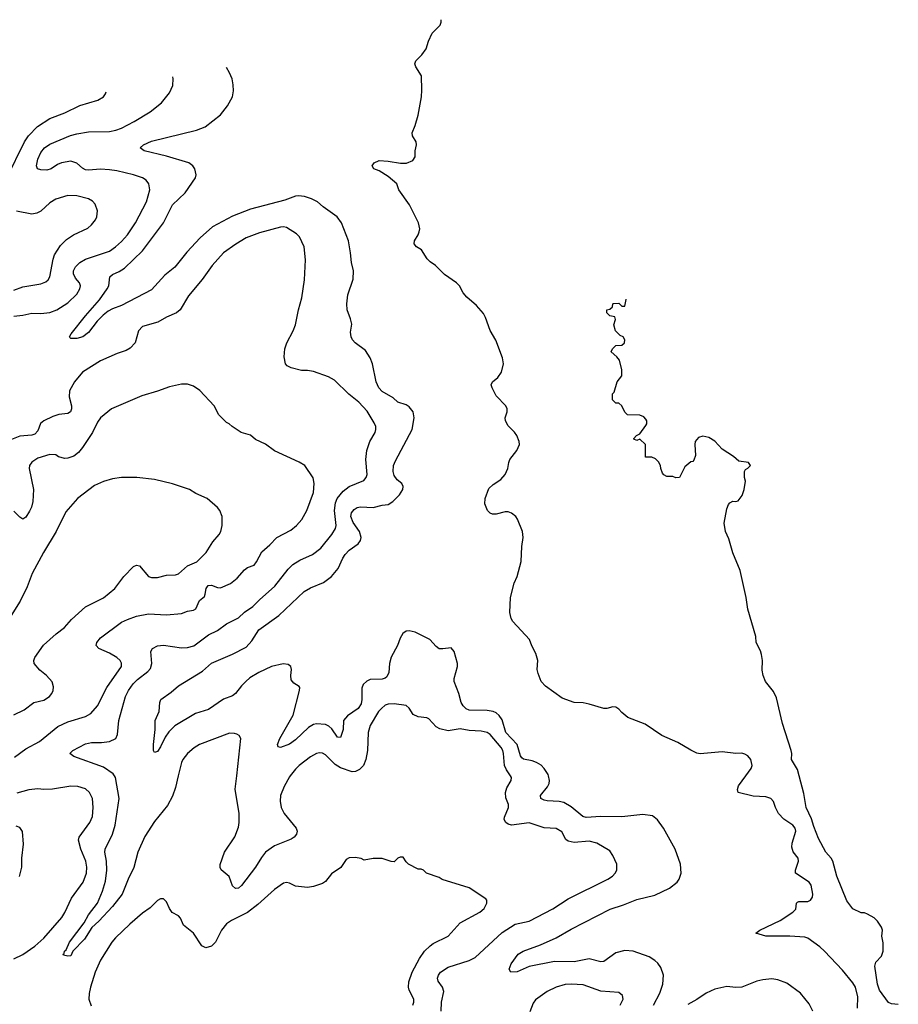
# Model space of a CAD drawing. Header units: inches. Extents: x 1678809 to 1859548, y 384609 to 522868.
# Tile 380 of 386: x 1812510 to 1818375, y 508476 to 515045. Entities that reach past the tile are written whole.
import ezdxf

# ---------------------------------------------------------------- set-up
doc = ezdxf.new("R2010")
doc.units = ezdxf.units.IN
doc.header["$MEASUREMENT"] = 0
doc.layers.add('B8510', color=7, linetype='Continuous')
doc.layers.add('B8511', color=7, linetype='Continuous')

msp = doc.modelspace()

# ---------------------------------------------------------------- linework, layer by layer
at = {"layer": 'B8510', "color": 5}
for points, elevation in [([(1813568.1, 510000), (1813550, 509922.7), (1813530, 509865.1), (1813496.6, 509803.4), (1813410, 509695.1), (1813345.5, 509594.5), (1813299.3, 509490), (1813270.7, 509389.3), (1813233.7, 509310), (1813194.7, 509210), (1813130, 509128.6), (1813038.7, 509030), (1812991.8, 508988.2), (1812942, 508910), (1812864.9, 508830), (1812850, 508799), (1812830, 508796), (1812802.7, 508802.7), (1812799, 508810), (1812805.6, 508814.4), (1812809.3, 508829.3), (1812819.6, 508840.4), (1812842.4, 508890), (1812940.4, 509019.6), (1812970, 509071.8), (1813029.8, 509150), (1813063.2, 509230), (1813081.9, 509298.1), (1813090.9, 509370), (1813088.4, 509430), (1813078, 509490), (1813079.8, 509510), (1813128.5, 509610), (1813146.4, 509670), (1813174.3, 509850), (1813149.9, 509989.8), (1813143.3, 510000)], 440), ([(1814315.5, 510000), (1814310, 509992.8), (1814274.2, 509930), (1814251.3, 509870), (1814248.2, 509831.8), (1814255.8, 509790), (1814274, 509750), (1814354.4, 509650), (1814362.4, 509630), (1814358.4, 509610), (1814341.3, 509590), (1814322.5, 509577.5), (1814210, 509534.2), (1814151.4, 509490), (1814124.3, 509455.7), (1814083.2, 509390), (1813990, 509268.4), (1813970, 509251.1), (1813950, 509248.6), (1813930, 509267.3), (1813908.5, 509328.5), (1813854, 509374), (1813848.7, 509388.7), (1813848.6, 509408.6), (1813876.8, 509490), (1813945.9, 509594.1), (1813970, 509658), (1813974.8, 509690), (1813974.8, 509750), (1813948.8, 509911.2), (1813958.6, 510000)], 440), ([(1815322.2, 508430), (1815326, 508490), (1815340.5, 508560.5), (1815330.9, 508590), (1815302.4, 508630), (1815299.3, 508650), (1815304.4, 508670), (1815317.6, 508690), (1815370, 508723.5), (1815510, 508767.6), (1815550, 508787.1), (1815730, 508955.3), (1815816.2, 509010), (1815910, 509031.3), (1816067.5, 509112.5), (1816170, 509179.6), (1816436, 509310), (1816466, 509330), (1816483.7, 509350), (1816495.1, 509370), (1816495.1, 509410), (1816470, 509468.7), (1816450, 509499), (1816362, 509550), (1816310, 509563.6), (1816210, 509556.4), (1816170, 509564.2), (1816156.2, 509576.2), (1816127.5, 509627.5), (1816090, 509649.7), (1816010, 509652.5), (1815910, 509686.3), (1815791.8, 509671.8), (1815770, 509678.3), (1815755.1, 509690), (1815743.1, 509710), (1815745.3, 509725.3), (1815772.1, 509787.9), (1815772.7, 509810), (1815754.5, 509854.5), (1815752.1, 509890), (1815760.7, 509919.3), (1815790.9, 509970), (1815793.1, 509990), (1815786.3, 510000)], 440), ([(1816741, 508470), (1816783.7, 508550), (1816802.4, 508610), (1816806.5, 508670), (1816790, 508721.6), (1816770, 508749.7), (1816750, 508768.2), (1816712.3, 508792.3), (1816605.2, 508830), (1816550, 508835.8), (1816490, 508818.2), (1816410, 508762.2), (1816390, 508759.2), (1816310, 508778.5), (1816210, 508759.8), (1816078.7, 508761.3), (1815910, 508727), (1815830, 508691.5), (1815788.7, 508690), (1815776, 508710), (1815790, 508746.8), (1815837.6, 508810), (1815869.6, 508830), (1815986.7, 508873.3), (1816090, 508919.7), (1816190, 508977.2), (1816452, 509110), (1816541.1, 509138.9), (1816630, 509174.2), (1816750, 509204.5), (1816847.3, 509250), (1816897.6, 509290), (1816911.6, 509310), (1816924.2, 509350), (1816921.6, 509410), (1816884.7, 509510), (1816808.2, 509650), (1816766.7, 509706.7), (1816732.7, 509732.7), (1816670, 509743.1), (1816530, 509725.8), (1816390, 509729.9), (1816290, 509722.1), (1816268.6, 509728.6), (1816190, 509793), (1816141.6, 509821.6), (1816110, 509829.8), (1816030, 509832.6), (1816010, 509836.9), (1815988.6, 509848.6), (1815985.6, 509870), (1816033.5, 509926.5), (1816044.2, 509950), (1816046.9, 509970), (1816039.3, 510000)], 420), ([(1818103, 508450), (1818105.4, 508525.4), (1818088.2, 508590), (1818070, 508619.2), (1818002.8, 508702.8), (1817882.5, 508830), (1817850, 508859.4), (1817770, 508916.5), (1817750, 508923.2), (1817650, 508931.3), (1817490, 508929.8), (1817424, 508950), (1817449.2, 508970), (1817584.9, 509035.1), (1817671.3, 509090), (1817689.7, 509110), (1817695.6, 509150), (1817702.6, 509157.4), (1817710, 509161.1), (1817770, 509162), (1817789.2, 509170), (1817801.6, 509190), (1817803, 509210), (1817792, 509270), (1817778.7, 509290), (1817687.3, 509350), (1817687.6, 509370), (1817708.7, 509430), (1817705.6, 509450), (1817672.2, 509492.2), (1817664.8, 509524.8), (1817666.6, 509550), (1817690.8, 509630), (1817686.2, 509650), (1817669.7, 509670), (1817610.9, 509710.9), (1817575.3, 509750), (1817555, 509790), (1817542, 509830), (1817524.5, 509850), (1817490, 509861), (1817405.2, 509865.2), (1817306, 509890), (1817301.6, 509910), (1817307.2, 509932.8), (1817356, 510000)], 380), ([(1818374.7, 508474.7), (1818330, 508478.4), (1818310, 508487.3), (1818248.5, 508570), (1818236.4, 508610), (1818217.6, 508730), (1818223.9, 508756.1), (1818262, 508798), (1818274, 508830), (1818274.6, 508885.4), (1818264, 508930), (1818268.7, 508970), (1818262, 508990), (1818235.3, 509030), (1818212.5, 509052.5), (1818170, 509077.2), (1818150, 509085.2), (1818126.8, 509086.8), (1818070, 509112.7), (1818030, 509166), (1817964.4, 509330), (1817937.2, 509430), (1817925.7, 509450), (1817890, 509491.3), (1817842.5, 509582.5), (1817810, 509661.7), (1817794.2, 509714.3), (1817759.9, 509790), (1817743, 509883), (1817712.4, 510000)], 360), ([(1812470, 508778.2), (1812530, 508807.3), (1812610, 508863.6), (1812670, 508916.5), (1812790, 509055.6), (1812810, 509088.7), (1812854.9, 509185.1), (1812934.2, 509290), (1812955.5, 509350), (1812957.8, 509390), (1812951.8, 509430), (1812917.2, 509510), (1812902.2, 509570), (1812905.8, 509590), (1812977.7, 509690), (1812996.4, 509730), (1813000.9, 509790), (1812994.7, 509850), (1812975.1, 509890), (1812950, 509913.3), (1812898, 509930), (1812850, 509931.5), (1812727.7, 509912.3), (1812670.3, 509909.7), (1812630, 509913.8), (1812570, 509906.8), (1812490, 509885.3)], 460), ([(1812509.4, 509329.4), (1812522.9, 509390), (1812524.2, 509450), (1812536.1, 509543.9), (1812528, 509628), (1812510, 509654.5), (1812485.3, 509665.3)], 480), ([(1815133.5, 508470), (1815139.7, 508490), (1815139.7, 508510), (1815109.8, 508570), (1815105.6, 508590), (1815106.4, 508626.4), (1815129.6, 508689.7), (1815177.9, 508782.1), (1815210.9, 508830), (1815250, 508866.7), (1815270, 508880.8), (1815369.5, 508930), (1815450, 509019.3), (1815581.2, 509090), (1815610, 509116), (1815629, 509150), (1815628.7, 509170), (1815620.2, 509180.2), (1815510, 509254), (1815330, 509308.7), (1815310, 509322), (1815226, 509350), (1815206, 509370), (1815190, 509378), (1815170, 509378), (1815106, 509410), (1815090, 509426), (1815070, 509458), (1815050, 509458), (1815034, 509450), (1815010, 509426), (1814990, 509428), (1814930, 509448.7), (1814870, 509448.7), (1814810, 509438), (1814790, 509448), (1814750, 509455.3), (1814710, 509454), (1814690, 509442), (1814652.4, 509387.6), (1814590, 509346.6), (1814550, 509295.1), (1814530, 509283), (1814470, 509262.4), (1814430, 509255.1), (1814350, 509265.1), (1814310, 509285.2), (1814290, 509289.3), (1814270, 509283.7), (1814210, 509241.6), (1814098.8, 509141.2), (1814030.9, 509089.1), (1813924.2, 509035.8), (1813890, 509012), (1813857.6, 508970), (1813815.8, 508890), (1813790, 508864.7), (1813751.9, 508851.9), (1813725.3, 508865.3), (1813670, 508949.5), (1813603.3, 509003.3), (1813582, 509050), (1813570, 509066), (1813528.1, 509088.1), (1813510, 509114), (1813490, 509159), (1813474.8, 509174.8), (1813470, 509179), (1813450, 509179.3), (1813430, 509169.2), (1813380.3, 509119.7), (1813330, 509083.6), (1813244.2, 509010), (1813150, 508919.7), (1813125.5, 508890), (1813048.1, 508770), (1813014, 508690), (1812983.1, 508590), (1812972.7, 508547.3), (1812970.3, 508510), (1812986.5, 508466.5)], 460), ([(1817803.1, 508430), (1817779.2, 508479.2), (1817721.8, 508550), (1817630, 508617.3), (1817570, 508639.8), (1817530, 508644.8), (1817470, 508640.2), (1817430, 508630.6), (1817330, 508590.7), (1817290, 508587.4), (1817230, 508594.3), (1817150, 508577.3), (1817091.8, 508550), (1817030, 508506.8), (1816970, 508475.3)], 420), ([(1816518, 508470), (1816538.4, 508510), (1816534, 508534), (1816510, 508553.6), (1816390, 508563.8), (1816270, 508606), (1816190, 508610.8), (1816150, 508607.2), (1816090, 508589.7), (1816030, 508561.1), (1815953.7, 508506.3), (1815937.5, 508482.5), (1815914, 508426)], 440)]:
    msp.add_lwpolyline(points, dxfattribs=dict(at, elevation=elevation))
at = {"layer": 'B8511', "color": 5}
for points, elevation in [([(1817356, 510000), (1817392.2, 510050), (1817398, 510070), (1817389.7, 510110), (1817370, 510133.3), (1817350, 510145.4), (1817330, 510150.9), (1817290, 510149.7), (1817199.3, 510159.3), (1817052.1, 510147.9), (1817030, 510151.8), (1816990, 510170.8), (1816903.3, 510223.3), (1816795.1, 510270), (1816684.2, 510344.2), (1816570, 510389.3), (1816530, 510422.7), (1816510, 510446), (1816490, 510459.5), (1816470, 510460.7), (1816430, 510449.5), (1816410, 510449.5), (1816310, 510479.5), (1816270, 510486.6), (1816210, 510489.4), (1816130, 510519.5), (1816019.4, 510599.4), (1815991.6, 510630), (1815970, 510682), (1815963.7, 510710), (1815969.3, 510770.7), (1815955.6, 510815.6), (1815928.1, 510868.1), (1815912.3, 510910), (1815800.9, 511030), (1815790, 511049), (1815780.7, 511090), (1815785.6, 511190), (1815810, 511284.7), (1815829.6, 511330), (1815856.9, 511430), (1815861.7, 511530), (1815871.2, 511590), (1815866.6, 511630), (1815833.2, 511713.2), (1815820.5, 511730), (1815792.7, 511752.7), (1815770, 511761.3), (1815750, 511761.3), (1815690, 511746.6), (1815666.1, 511746.1), (1815650, 511753.3), (1815633.3, 511770), (1815615.1, 511815.1), (1815616.8, 511850), (1815642.3, 511917.7), (1815670, 511944.9), (1815722.2, 511977.8), (1815749.7, 512010), (1815767.2, 512050), (1815773.7, 512090), (1815781.7, 512110), (1815828, 512170), (1815845.1, 512210), (1815844, 512230), (1815828.3, 512270), (1815813.2, 512293.2), (1815770, 512336.3), (1815752.6, 512370), (1815751.3, 512390), (1815762.9, 512430), (1815762.9, 512450), (1815754.5, 512470), (1815690, 512536), (1815662.7, 512590), (1815657.2, 512610), (1815665.2, 512630), (1815701.4, 512658.6), (1815725.6, 512694.4), (1815738.9, 512750), (1815732.6, 512790), (1815686.9, 512906.9), (1815651.1, 512971.1), (1815619.1, 513059.1), (1815605.3, 513085.3), (1815558.8, 513138.8), (1815493.8, 513193.8), (1815470, 513224), (1815446, 513270), (1815425.2, 513290), (1815344.9, 513344.9), (1815285.4, 513405.4), (1815249.2, 513430), (1815229.7, 513449.7), (1815192.3, 513510), (1815159.3, 513530), (1815143.7, 513550), (1815145.1, 513570), (1815169.6, 513610), (1815176.3, 513630), (1815179.7, 513650), (1815172.8, 513690), (1815111.2, 513810), (1815041.1, 513910), (1815027.2, 513950), (1814970, 513999.8), (1814910, 514036.4), (1814873.2, 514050), (1814862.7, 514070), (1814876, 514090), (1814910, 514104.9), (1814970, 514102.3), (1815052.4, 514087.6), (1815091.4, 514088.6), (1815134.5, 514105.5), (1815149, 514130), (1815149.1, 514170.9), (1815159, 514210), (1815155.1, 514230), (1815132, 514270), (1815129.6, 514290), (1815150, 514338.8), (1815170.5, 514409.5), (1815192, 514530), (1815194.8, 514574.8), (1815191.3, 514671.3), (1815153.6, 514730), (1815147.8, 514750), (1815153.3, 514770), (1815194.3, 514810), (1815223.1, 514850), (1815238.7, 514901.3), (1815263.9, 514956.1), (1815316, 515010), (1815323.7, 515030), (1815322.4, 515045.4)], 380), ([(1812470, 513067.5), (1812530, 513074.4), (1812590, 513087.5), (1812650, 513084.6), (1812710, 513092), (1812756.9, 513110), (1812830, 513156.5), (1812890, 513214.9), (1812910.8, 513250), (1812915.3, 513270), (1812909.7, 513290), (1812881.4, 513321.4), (1812868.2, 513350), (1812869.9, 513370.1), (1812882.9, 513397.1), (1812910, 513425.5), (1812950, 513447.2), (1813110, 513500.7), (1813150, 513529.1), (1813190, 513565.5), (1813228.6, 513610), (1813282.7, 513690), (1813355.1, 513830), (1813378.7, 513910), (1813371.6, 513950), (1813353.6, 513973.6), (1813329.7, 513989.7), (1813270, 514010.9), (1813157.1, 514037.1), (1813110, 514043.4), (1813050, 514047.6), (1812970, 514040.8), (1812950, 514044.5), (1812930, 514055), (1812890, 514088.8), (1812850, 514100.7), (1812789.4, 514090.6), (1812761.6, 514078.4), (1812720.5, 514050), (1812690, 514041), (1812650, 514043), (1812629.6, 514049.6), (1812622.4, 514070), (1812630, 514114.8), (1812650, 514158.4), (1812675.4, 514190), (1812710, 514214.5), (1812848.2, 514271.8), (1812890, 514283.8), (1812970, 514298.2), (1813110, 514300.2), (1813151.8, 514308.2), (1813190, 514322), (1813274.5, 514365.5), (1813381.6, 514430), (1813455.6, 514490), (1813510, 514557.3), (1813532.9, 514607.1), (1813533.6, 514650), (1813532.1, 514665.2)], 440), ([(1816039.3, 510000), (1816036.8, 510010), (1816011.6, 510050), (1815990, 510071.5), (1815960.5, 510090), (1815930, 510100.8), (1815872.3, 510112.3), (1815861.3, 510121.3), (1815853.1, 510133.1), (1815829.3, 510210), (1815754.1, 510290), (1815730, 510373.3), (1815710, 510402.5), (1815690, 510420.2), (1815669.4, 510429.4), (1815630, 510437.2), (1815510, 510438.4), (1815490, 510447.5), (1815470, 510466.8), (1815456, 510490), (1815440.8, 510550), (1815409, 510629), (1815408.9, 510650), (1815432.1, 510730), (1815432.2, 510750), (1815409.5, 510830), (1815390, 510855.1), (1815333.1, 510846.9), (1815310, 510848.2), (1815290, 510863.5), (1815247.6, 510910), (1815150, 510959.6), (1815110, 510967.3), (1815090, 510964.5), (1815068, 510950), (1815050, 510919), (1815031.8, 510870), (1814988.5, 510791.5), (1814977.2, 510750), (1814974.2, 510690), (1814959.3, 510660.7), (1814948.6, 510651.4), (1814930, 510645), (1814850, 510642.4), (1814827.4, 510632.6), (1814803.1, 510610), (1814794, 510586), (1814794.3, 510510), (1814790, 510480.9), (1814770, 510449.7), (1814698.9, 510401.1), (1814670.4, 510370), (1814668.7, 510310), (1814650, 510256), (1814630, 510257.2), (1814594.3, 510314.3), (1814572.3, 510332.3), (1814550, 510343.5), (1814490, 510346.9), (1814470, 510343.5), (1814437.5, 510322.5), (1814350, 510241.1), (1814310, 510211.6), (1814250, 510189.4), (1814234.6, 510194.6), (1814229.6, 510210), (1814246.9, 510250), (1814334.9, 510405.1), (1814378.4, 510570), (1814379.3, 510590), (1814375.3, 510595.3), (1814339.1, 510619.1), (1814321.7, 510641.7), (1814318.9, 510670), (1814323.5, 510710), (1814318.7, 510730), (1814302, 510742), (1814267.4, 510747.4), (1814190.5, 510730), (1814104.9, 510690), (1814046.6, 510653.4), (1814018.7, 510630), (1813990, 510601.3), (1813950.3, 510550), (1813930, 510533.5), (1813870, 510512.9), (1813770, 510443.5), (1813683.7, 510416.3), (1813545.9, 510334.1), (1813506.2, 510293.8), (1813480.9, 510259.1), (1813450, 510192.7), (1813430, 510162.7), (1813410, 510155.3), (1813403.7, 510170), (1813402.4, 510210), (1813413.6, 510310), (1813413.3, 510370), (1813440.7, 510430), (1813445.6, 510490), (1813451.8, 510510), (1813521.2, 510558.8), (1813570, 510600.4), (1813730, 510699.7), (1813790, 510751.1), (1813930, 510811.1), (1814022.1, 510857.9), (1814060, 510900), (1814106.4, 510973.6), (1814238.6, 511070), (1814409.4, 511230.6), (1814450, 511254.5), (1814537.6, 511290), (1814591.1, 511330), (1814636.5, 511383.5), (1814666.9, 511453.1), (1814682.4, 511477.6), (1814710, 511505.2), (1814770, 511548), (1814784.8, 511570), (1814788.9, 511591.1), (1814778.8, 511630), (1814736.1, 511690), (1814721.2, 511730), (1814724.6, 511755.4), (1814742, 511778), (1814762.9, 511790), (1814785.4, 511794.6), (1814869.8, 511790.2), (1814930, 511806.7), (1814970, 511810.2), (1814999.7, 511830), (1815044.2, 511875.8), (1815066.3, 511910), (1815069.6, 511930), (1815061.6, 511950), (1815030, 511976.1), (1815010, 512004), (1815003.7, 512030), (1815005.2, 512070), (1815018, 512102), (1815128.7, 512310), (1815142.1, 512390), (1815135.2, 512430), (1815110, 512463.2), (1815090, 512475.7), (1815032.9, 512492.9), (1815003.4, 512523.4), (1814930, 512565), (1814907.4, 512590), (1814889.8, 512630), (1814863.8, 512750), (1814848.7, 512790), (1814817.2, 512837.2), (1814749.7, 512890), (1814732.2, 512910), (1814723.1, 512930), (1814718.6, 512961.4), (1814725.8, 513014.2), (1814718.9, 513050), (1814695.3, 513110), (1814692.8, 513150), (1814700.3, 513210), (1814734.7, 513314.7), (1814736.9, 513370), (1814724.4, 513424.4), (1814718.2, 513490), (1814703.7, 513570), (1814657.2, 513690), (1814629.7, 513730), (1814536.1, 513796.1), (1814497.7, 513830), (1814458.4, 513850), (1814410, 513866.6), (1814370.7, 513870.7), (1814350, 513867.2), (1814278.6, 513841.4), (1814050, 513780.3), (1813930, 513735.4), (1813797.5, 513662.5), (1813713.6, 513590), (1813626.2, 513493.8), (1813545.4, 513394.6), (1813478.7, 513341.3), (1813390, 513244), (1813190, 513137.8), (1813130, 513115.5), (1813100.4, 513099.6), (1813066.3, 513073.7), (1813026.3, 513033.7), (1812970, 512958), (1812930.8, 512930), (1812890, 512919.3), (1812850, 512918), (1812844, 512924), (1812842, 512930), (1812854, 512950), (1812948.9, 513070), (1813043.1, 513176.9), (1813093.5, 513250), (1813104.6, 513270), (1813111.1, 513330), (1813130, 513345.5), (1813174.5, 513365.5), (1813210, 513388.4), (1813330, 513502.6), (1813469, 513690), (1813529.8, 513810), (1813614.6, 513890), (1813682.2, 513990), (1813687.1, 514010), (1813678.5, 514050), (1813664.7, 514070), (1813637.6, 514090), (1813490, 514135.9), (1813341.2, 514170), (1813314.5, 514190), (1813336.2, 514210), (1813390, 514235.4), (1813690.7, 514309.3), (1813748.5, 514331.5), (1813850, 514410.6), (1813896.2, 514470), (1813929.5, 514530), (1813936.3, 514570), (1813934.7, 514610), (1813928.2, 514650), (1813911.2, 514690), (1813890.3, 514727.1)], 420), ([(1812424.2, 513990), (1812541, 514230), (1812569.4, 514270.6), (1812628.1, 514331.9), (1812710, 514386.4), (1812810, 514424.5), (1812910, 514472.3), (1813030.9, 514509.1), (1813069.3, 514530), (1813082.7, 514550), (1813085.8, 514563.1)], 460), ([(1812470, 513239.7), (1812530, 513263.6), (1812650, 513283.6), (1812683.3, 513296.7), (1812698.9, 513310), (1812710, 513330.7), (1812732.2, 513447.8), (1812742.6, 513477.4), (1812781.1, 513538.9), (1812821.5, 513578.5), (1812869, 513611), (1812964.7, 513655.3), (1812990, 513677.1), (1813014.7, 513710), (1813024.2, 513730), (1813029.6, 513770), (1813014.2, 513814.1), (1812994.9, 513834.9), (1812970, 513849.6), (1812890, 513869.6), (1812830, 513873), (1812750, 513847.6), (1812710, 513822.9), (1812650, 513767.3), (1812625.1, 513754.9), (1812591.6, 513748.5), (1812487.9, 513768)], 460), ([(1813143.3, 510000), (1813134.2, 510014.2), (1813070, 510057), (1812872, 510130), (1812843.6, 510150), (1812865.1, 510170), (1812950, 510214.6), (1812990, 510222.8), (1813056.6, 510223.4), (1813109, 510230), (1813151.1, 510250), (1813163.6, 510276.4), (1813170.5, 510370), (1813216.5, 510530), (1813235.8, 510570), (1813266.7, 510613.2), (1813296.9, 510643.1), (1813364.3, 510695.7), (1813382.8, 510717.2), (1813392, 510750), (1813386, 510830), (1813396.9, 510850), (1813430, 510867.1), (1813450, 510870.2), (1813470, 510871.1), (1813590, 510855), (1813630, 510857.6), (1813671.4, 510868.6), (1813770, 510940.3), (1813829.6, 510970), (1813890, 511013.4), (1813970, 511054.9), (1814010, 511093.4), (1814066.6, 511130), (1814110, 511174.9), (1814213.5, 511266.5), (1814301.4, 511378.6), (1814333.3, 511410), (1814380.4, 511439.6), (1814463.9, 511476.1), (1814520.4, 511519.6), (1814594.2, 511610), (1814618.4, 511650), (1814622.3, 511670), (1814611.4, 511770), (1814618.7, 511821.3), (1814628.8, 511851.2), (1814670, 511900.2), (1814709, 511931), (1814807.3, 511970), (1814823.1, 511990), (1814829.8, 512010.2), (1814820.4, 512110), (1814826.7, 512170), (1814846.2, 512230), (1814881.8, 512290), (1814886.8, 512310), (1814886, 512330), (1814875.4, 512355.4), (1814830, 512433.6), (1814772.7, 512492.7), (1814705.8, 512545.8), (1814610, 512640.7), (1814570, 512663.6), (1814470, 512698), (1814430, 512705.6), (1814390, 512705.6), (1814322.8, 512722.8), (1814295.3, 512735.3), (1814283.7, 512750), (1814276.1, 512796.1), (1814280.4, 512850), (1814292.6, 512890), (1814335.8, 512970), (1814351.2, 513010), (1814369.7, 513110), (1814393, 513190), (1814409.7, 513310), (1814417.7, 513442.3), (1814408, 513530), (1814377.6, 513597.6), (1814357.7, 513617.7), (1814290, 513658), (1814270, 513663.1), (1814250, 513661.5), (1814110, 513622.2), (1814021.6, 513590), (1813951.6, 513548.4), (1813870.9, 513489.1), (1813794.1, 513405.9), (1813728.3, 513311.7), (1813636.5, 513203.5), (1813581.6, 513110), (1813556.3, 513090), (1813490, 513060.5), (1813432.7, 513027.3), (1813330, 512997.4), (1813303.7, 512970), (1813280.3, 512890), (1813246.8, 512853.2), (1813221.4, 512838.6), (1813161.3, 512818.7), (1813050, 512768.6), (1812930, 512693.7), (1812875.3, 512630), (1812842, 512570), (1812840.3, 512530), (1812856.1, 512470), (1812855.6, 512450), (1812848.2, 512430), (1812830, 512417.4), (1812770, 512411), (1812730, 512398.7), (1812670.4, 512370), (1812649.2, 512350.8), (1812630, 512302), (1812610, 512280.9), (1812590, 512272.9), (1812510, 512266.6), (1812455.9, 512244.1)], 440), ([(1817712.4, 510000), (1817701.5, 510041.5), (1817661.1, 510110), (1817664.4, 510150), (1817660.2, 510170), (1817602.5, 510350), (1817561.1, 510521.1), (1817541.9, 510561.9), (1817488.6, 510630), (1817472.4, 510670), (1817465.3, 510705.3), (1817467.9, 510770), (1817461.7, 510810), (1817454.6, 510834.6), (1817425, 510890), (1817422.6, 510930), (1817370, 511113.2), (1817358.4, 511190), (1817319.1, 511370), (1817270, 511487.6), (1817242.4, 511582.4), (1817222, 511630), (1817213.1, 511686.9), (1817230, 511782), (1817240.9, 511810), (1817250, 511822.8), (1817270, 511834), (1817290, 511830.8), (1817305.2, 511834.8), (1817332.7, 511870), (1817346, 511910), (1817354, 511966), (1817349, 511990), (1817349, 512031), (1817355.3, 512044.7), (1817370, 512052), (1817388, 512070), (1817375.3, 512090), (1817310, 512099), (1817275.3, 512130), (1817199.6, 512179.6), (1817150, 512234.2), (1817110, 512257.1), (1817070, 512267.3), (1817041.3, 512258.7), (1817019.6, 512230), (1817016.9, 512210), (1817021.4, 512138.6), (1817010, 512106), (1817002, 512098), (1816990, 512095.3), (1816950, 512062), (1816914, 511990), (1816889.1, 511989.1), (1816870, 511998), (1816830, 511998), (1816810, 512008), (1816800.2, 512020.2), (1816788.7, 512050), (1816788, 512070), (1816774.6, 512094.6), (1816754.6, 512114.6), (1816730, 512126), (1816687.3, 512127.3), (1816686, 512210), (1816650, 512246), (1816630, 512238), (1816610, 512246), (1816608.7, 512250), (1816628, 512270), (1816650, 512282), (1816690, 512338), (1816696, 512350), (1816696, 512370), (1816690, 512379), (1816674.9, 512394.9), (1816650, 512406.6), (1816566, 512410), (1816550, 512426), (1816528.4, 512468.4), (1816510, 512486), (1816490, 512486), (1816466, 512510), (1816466, 512550), (1816479, 512561), (1816499, 512630), (1816528.7, 512670), (1816529, 512710), (1816513.2, 512773.2), (1816496.5, 512796.5), (1816458, 512830), (1816466, 512850), (1816488.4, 512871.6), (1816530, 512874), (1816546, 512890), (1816548, 512910), (1816538, 512930), (1816518, 512938), (1816486, 512970), (1816475.3, 513010), (1816486, 513046), (1816482, 513062), (1816448, 513070), (1816428, 513090), (1816428, 513110), (1816450, 513114), (1816466, 513130), (1816468, 513150), (1816472.7, 513152.7), (1816510, 513154), (1816530, 513134), (1816550, 513134), (1816558, 513178), (1816557.4, 513179.8)], 360), ([(1812474.4, 510125.6), (1812550, 510181.2), (1812641.6, 510230), (1812763.5, 510330), (1812830, 510359.7), (1812950, 510395.3), (1812984.7, 510415.3), (1813030, 510466.7), (1813090.7, 510590), (1813189.7, 510730), (1813190, 510752.7), (1813180.5, 510770), (1813158.9, 510790), (1813110, 510819.8), (1813038, 510850), (1813019.5, 510870), (1813024.2, 510890), (1813050, 510922), (1813190, 511024.6), (1813230, 511044.2), (1813290, 511064.6), (1813370, 511081.5), (1813490, 511074.9), (1813590, 511083.2), (1813630, 511098.3), (1813670, 511106.3), (1813684.8, 511115.2), (1813710, 511170.4), (1813742.2, 511197.8), (1813748.6, 511211.4), (1813753.3, 511250), (1813767.1, 511270), (1813790, 511273.1), (1813830, 511256.3), (1813850, 511253.7), (1813917.2, 511282.8), (1813960.4, 511319.7), (1814010, 511375.6), (1814030, 511390.2), (1814073.8, 511406.2), (1814091.3, 511428.7), (1814125.5, 511494.5), (1814179.3, 511540.7), (1814227.2, 511590), (1814319.8, 511640.2), (1814357.6, 511670), (1814392.8, 511710), (1814426, 511770), (1814471.6, 511890), (1814474.5, 511950), (1814469.4, 511989.4), (1814414, 512070), (1814374.2, 512094.2), (1814210, 512169.3), (1814150, 512212.7), (1814083.3, 512243.3), (1814050, 512274), (1813988, 512290), (1813928, 512330), (1813908.9, 512348.9), (1813890, 512358), (1813838, 512410), (1813808, 512470), (1813711.5, 512571.5), (1813670, 512599.3), (1813630, 512612.7), (1813590, 512614), (1813510, 512596), (1813430, 512566.6), (1813324.7, 512535.3), (1813122.8, 512450), (1813050, 512389.4), (1813030, 512360.9), (1812995.8, 512290), (1812928, 512190), (1812901.6, 512158.4), (1812870, 512133.3), (1812830, 512119.2), (1812810, 512118.5), (1812769.8, 512129.8), (1812750, 512141.6), (1812710, 512144.7), (1812630, 512120.5), (1812590, 512093), (1812575.3, 512070), (1812573.4, 512050), (1812600.8, 511910), (1812597.2, 511830), (1812587.6, 511792.4), (1812574.7, 511765.3), (1812550, 511726), (1812530, 511712), (1812510, 511725.1), (1812470, 511767.1)], 460), ([(1812470, 510406.3), (1812539.5, 510440.5), (1812603.7, 510490), (1812670, 510504.2), (1812709.4, 510530), (1812724.5, 510550), (1812732.3, 510570), (1812734.8, 510594.8), (1812726.8, 510626.8), (1812689.3, 510670), (1812644.7, 510704.7), (1812605.6, 510750), (1812603.6, 510770), (1812609.8, 510790.2), (1812668.9, 510871.1), (1812752.5, 510947.5), (1812807.8, 510990), (1812856.2, 511043.8), (1812950, 511127.6), (1813070, 511188), (1813144, 511250), (1813204.9, 511330), (1813270, 511397.9), (1813290, 511406.1), (1813310, 511400.6), (1813370, 511330.3), (1813390, 511324.7), (1813430, 511323.1), (1813490, 511338.5), (1813550, 511341.5), (1813570, 511348.9), (1813630, 511401.5), (1813692.7, 511427.3), (1813755.1, 511490), (1813799.1, 511560.9), (1813841.2, 511610), (1813852.7, 511630), (1813861.2, 511670), (1813861.2, 511730), (1813845.2, 511770), (1813829.6, 511789.6), (1813761.2, 511850), (1813685.1, 511885.1), (1813644, 511910), (1813530, 511949.6), (1813410, 511976.9), (1813291.4, 511991.4), (1813190, 511991.5), (1813130, 511981.3), (1813070, 511964), (1813010, 511937.4), (1812895.8, 511850), (1812818.2, 511761.8), (1812753.8, 511630), (1812669.1, 511490), (1812592.9, 511350), (1812558.6, 511261.4), (1812513.4, 511166.6), (1812452.4, 511070)], 480), ([(1815786.3, 510000), (1815759.3, 510039.3), (1815745.3, 510070), (1815740.2, 510150), (1815734.5, 510170), (1815722.6, 510190), (1815650, 510275.6), (1815629.1, 510289.1), (1815590, 510298.9), (1815510, 510303.2), (1815450, 510314.6), (1815370, 510301.4), (1815313.6, 510313.6), (1815290, 510328), (1815241.1, 510381.1), (1815227.3, 510387.3), (1815170, 510393.6), (1815136, 510410), (1815110, 510452.7), (1815089.7, 510469.7), (1815010, 510480.3), (1814970, 510479.1), (1814950, 510471.1), (1814923.7, 510450), (1814904.9, 510430), (1814850, 510335.1), (1814836.1, 510290), (1814831.3, 510170), (1814821.1, 510110), (1814803.8, 510070), (1814778.5, 510041.5), (1814751.2, 510028.8), (1814730, 510026.8), (1814650, 510052.8), (1814615, 510075), (1814550, 510139.4), (1814530, 510150.7), (1814510, 510152.7), (1814490, 510148.7), (1814450, 510127.6), (1814374.6, 510070), (1814350, 510045.7), (1814315.5, 510000)], 440), ([(1813958.6, 510000), (1813986, 510250), (1813974, 510270), (1813958.9, 510278.9), (1813943.7, 510283.7), (1813910, 510284.5), (1813710, 510208.5), (1813673.6, 510186.4), (1813628.7, 510150), (1813597.8, 510110), (1813589.2, 510090), (1813568.1, 510000)], 440)]:
    msp.add_lwpolyline(points, dxfattribs=dict(at, elevation=elevation))

doc.saveas('drawing.dxf')
